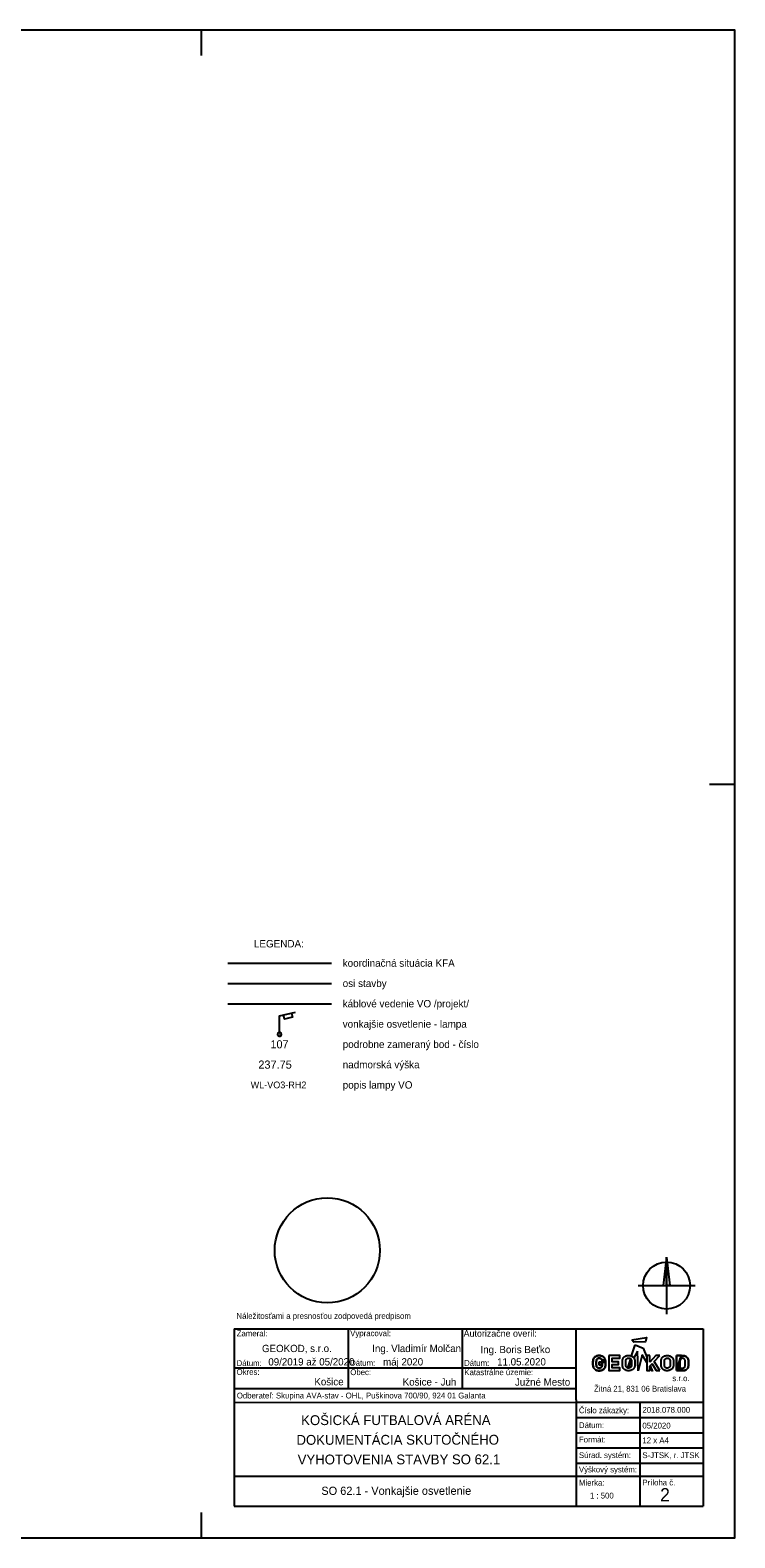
# Model space of a CAD drawing. Extents: x -264222 to -263592, y -1242345 to -1242048.
# Drawn here: x -263730.7 to -263591.9, y -1242344.9 to -1242047.9 of the extents above; entities that cross this region are included whole.
import ezdxf

# ---------------------------------------------------------------- set-up
doc = ezdxf.new("R2010")
doc.units = 0
for name, color, linetype in [('LEGENDA', 7, 'Continuous'), ('RAM_NA_TLAC_1-500', 7, 'Continuous'), ('ROZPISKA', 7, 'Continuous')]:
    doc.layers.add(name, color=color, linetype=linetype)

msp = doc.modelspace()

# ---------------------------------------------------------------- linework, layer by layer
at = {"layer": 'LEGENDA'}
for p, q in [((-263691.77, -1242231.72), (-263671.35, -1242231.72)), ((-263691.77, -1242235.72), (-263671.35, -1242235.72)), ((-263691.77, -1242239.72), (-263671.35, -1242239.72)), ((-263681.6, -1242245.73), (-263681.52, -1242245.73)), ((-263681.56, -1242245.73), (-263681.56, -1242245.73))]:
    msp.add_line(p, q, dxfattribs=at)
for points in [[(-263681.56, -1242245.33), (-263681.88, -1242245.49), (-263681.97, -1242245.81), (-263681.72, -1242246.09), (-263681.4, -1242246.09), (-263681.16, -1242245.81), (-263681.24, -1242245.49), (-263681.56, -1242245.33), (-263681.56, -1242242.11), (-263678.42, -1242241.38)], [(-263679.23, -1242241.58), (-263679.03, -1242242.39), (-263680.6, -1242242.75), (-263680.8, -1242241.94)]]:
    msp.add_lwpolyline(points, dxfattribs=at)
at = {"layer": 'RAM_NA_TLAC_1-500'}
for p, q in [((-263696.9, -1242052.94), (-263696.9, -1242047.94)), ((-263596.9, -1242196.44), (-263591.9, -1242196.44)), ((-263696.9, -1242344.94), (-263696.9, -1242339.94))]:
    msp.add_line(p, q, dxfattribs=at)
msp.add_lwpolyline([(-264221.9, -1242344.94), (-263591.9, -1242344.94), (-263591.9, -1242047.94), (-264221.9, -1242047.94)], close=True, dxfattribs=at)
at = {"layer": 'ROZPISKA'}
for p, q in [((-263605.34, -1242289.63), (-263606, -1242295.25)), ((-263605.34, -1242289.63), (-263605.34, -1242300.86)), ((-263605.34, -1242289.63), (-263604.68, -1242295.24)), ((-263610.95, -1242295.25), (-263599.73, -1242295.24)), ((-263690.5, -1242303.77), (-263598.16, -1242303.77)), ((-263690.5, -1242303.77), (-263690.5, -1242338.71)), ((-263668.04, -1242303.77), (-263668.04, -1242315.5)), ((-263645.58, -1242303.77), (-263645.58, -1242315.5)), ((-263623.12, -1242317.74), (-263623.12, -1242303.77)), ((-263598.16, -1242303.77), (-263598.16, -1242338.71)), ((-263612.86, -1242309), (-263612.8, -1242309)), ((-263612.27, -1242309.11), (-263611.54, -1242306.91)), ((-263611.08, -1242308.16), (-263611.8, -1242309.45)), ((-263611.54, -1242306.91), (-263609.93, -1242307.6)), ((-263610.94, -1242312.07), (-263611.08, -1242308.16)), ((-263610.17, -1242308.9), (-263610.94, -1242312.07)), ((-263609.25, -1242310.38), (-263610.17, -1242308.9)), ((-263609.93, -1242307.6), (-263609.25, -1242309.33)), ((-263608.63, -1242309.04), (-263609.25, -1242309.04)), ((-263609.25, -1242309.33), (-263609.25, -1242310.38)), ((-263607.48, -1242309.04), (-263608.63, -1242310.33)), ((-263608.63, -1242310.33), (-263608.63, -1242309.04)), ((-263607.79, -1242310.23), (-263606.7, -1242309.04)), ((-263606.7, -1242309.04), (-263607.48, -1242309.04)), ((-263603.38, -1242309.05), (-263602.43, -1242309.05)), ((-263603.38, -1242312), (-263603.38, -1242309.05)), ((-263603.38, -1242309.05), (-263603.38, -1242312)), ((-263602.43, -1242309.05), (-263603.38, -1242309.05)), ((-263690.5, -1242311.44), (-263623.12, -1242311.44)), ((-263617.38, -1242309.95), (-263618.04, -1242309.95)), ((-263618.04, -1242309.95), (-263617.38, -1242309.95)), ((-263612.45, -1242309.65), (-263613.05, -1242311.47)), ((-263612.85, -1242309.53), (-263612.81, -1242309.53)), ((-263612.85, -1242309.53), (-263612.81, -1242309.53)), ((-263608.13, -1242312.18), (-263608.62, -1242311.39)), ((-263608.57, -1242311.06), (-263608.13, -1242312.18)), ((-263606.64, -1242312), (-263607.79, -1242310.23)), ((-263607.39, -1242312), (-263606.64, -1242312)), ((-263602.73, -1242309.56), (-263602.73, -1242311.48)), ((-263602.73, -1242309.56), (-263602.73, -1242311.48)), ((-263690.51, -1242318.25), (-263623.11, -1242318.24)), ((-263690.5, -1242315.5), (-263623.12, -1242315.5)), ((-263623.12, -1242317.74), (-263623.12, -1242326.73)), ((-263623.11, -1242318.24), (-263598.16, -1242318.24)), ((-263610.64, -1242318.25), (-263610.64, -1242327.23)), ((-263623.12, -1242321.24), (-263598.16, -1242321.24)), ((-263623.12, -1242324.23), (-263598.16, -1242324.23)), ((-263623.12, -1242326.73), (-263623.12, -1242338.71)), ((-263623.12, -1242327.23), (-263598.16, -1242327.23)), ((-263610.64, -1242327.23), (-263610.64, -1242338.71)), ((-263690.5, -1242332.82), (-263598.16, -1242332.82)), ((-263623.12, -1242330.23), (-263598.16, -1242330.22)), ((-263690.5, -1242338.71), (-263598.16, -1242338.71))]:
    msp.add_line(p, q, dxfattribs=at)
for points in [[(-263605.34, -1242289.63), (-263604.68, -1242295.24), (-263605.34, -1242295.24)], [(-263612.18, -1242305.9), (-263609.32, -1242305.48), (-263609.52, -1242306.3), (-263611.8, -1242306.37)], [(-263616.73, -1242309.02), (-263616.73, -1242312), (-263614.55, -1242312), (-263614.55, -1242311.47), (-263616.08, -1242311.47), (-263616.08, -1242310.76), (-263614.78, -1242310.76), (-263614.78, -1242310.24), (-263616.08, -1242310.24), (-263616.08, -1242309.55), (-263614.55, -1242309.55), (-263614.55, -1242309.02)]]:
    msp.add_lwpolyline(points, close=True, dxfattribs=at)
for points in [[(-263611.8, -1242309.45), (-263611.82, -1242309.43), (-263611.86, -1242309.38), (-263611.9, -1242309.35), (-263611.94, -1242309.31), (-263611.99, -1242309.27), (-263612.04, -1242309.24), (-263612.08, -1242309.21), (-263612.12, -1242309.18), (-263612.17, -1242309.15), (-263612.22, -1242309.13), (-263612.27, -1242309.11)], [(-263609.25, -1242309.04), (-263609.25, -1242312), (-263608.62, -1242312), (-263608.62, -1242311.11), (-263608.21, -1242310.67), (-263607.39, -1242312)], [(-263618.01, -1242310.83), (-263618.63, -1242310.83), (-263618.63, -1242310.34), (-263617.37, -1242310.34)], [(-263617.37, -1242310.34), (-263618.63, -1242310.34), (-263618.63, -1242310.83), (-263618.01, -1242310.83)], [(-263613.05, -1242311.47), (-263613.03, -1242311.48), (-263613.01, -1242311.48), (-263613, -1242311.49), (-263612.98, -1242311.49), (-263612.96, -1242311.49), (-263612.95, -1242311.5)], [(-263612.95, -1242311.5), (-263612.25, -1242310.25)], [(-263612.25, -1242310.25), (-263612.25, -1242310.19), (-263612.25, -1242310.11), (-263612.26, -1242310.03), (-263612.27, -1242309.96), (-263612.29, -1242309.89), (-263612.32, -1242309.82), (-263612.36, -1242309.75), (-263612.4, -1242309.69), (-263612.45, -1242309.65)], [(-263608.62, -1242311.39), (-263608.62, -1242311.11), (-263608.57, -1242311.06)]]:
    msp.add_lwpolyline(points, dxfattribs=at)
for centre, radius in [((-263672.16, -1242288.31), 10.35), ((-263605.34, -1242295.24), 4.62)]:
    msp.add_circle(centre, radius, dxfattribs=at)
for points in [[(-263617.37, -1242310.34), (-263617.37, -1242310.71), (-263617.38, -1242311.05), (-263617.45, -1242311.35), (-263617.59, -1242311.59), (-263617.81, -1242311.79), (-263618.04, -1242311.93), (-263618.35, -1242312), (-263618.63, -1242312.02), (-263618.92, -1242312), (-263619.21, -1242311.91), (-263619.46, -1242311.74), (-263619.65, -1242311.55), (-263619.77, -1242311.29), (-263619.83, -1242311), (-263619.84, -1242310.81), (-263619.84, -1242310.22), (-263619.82, -1242309.91), (-263619.74, -1242309.64), (-263619.59, -1242309.41), (-263619.3, -1242309.18), (-263619, -1242309.04), (-263618.64, -1242309), (-263618.26, -1242309.03), (-263617.87, -1242309.19), (-263617.56, -1242309.48), (-263617.38, -1242309.95), (-263617.37, -1242310.34), (-263617.38, -1242309.95)], [(-263617.38, -1242309.95), (-263617.56, -1242309.48), (-263617.87, -1242309.19), (-263618.26, -1242309.03), (-263618.64, -1242309), (-263619, -1242309.04), (-263619.3, -1242309.18), (-263619.59, -1242309.41), (-263619.74, -1242309.64), (-263619.82, -1242309.91), (-263619.84, -1242310.22), (-263619.84, -1242310.81), (-263619.83, -1242311), (-263619.77, -1242311.29), (-263619.65, -1242311.55), (-263619.46, -1242311.74), (-263619.21, -1242311.91), (-263618.92, -1242312), (-263618.63, -1242312.02), (-263618.35, -1242312), (-263618.04, -1242311.93), (-263617.81, -1242311.79), (-263617.59, -1242311.59), (-263617.45, -1242311.35), (-263617.38, -1242311.05), (-263617.37, -1242310.71), (-263617.37, -1242310.34), (-263617.38, -1242309.95), (-263617.37, -1242310.34)], [(-263612.8, -1242309), (-263612.79, -1242309), (-263612.7, -1242309), (-263612.53, -1242309.04), (-263612.31, -1242309.08), (-263612.1, -1242309.19), (-263611.91, -1242309.32), (-263611.75, -1242309.51), (-263611.66, -1242309.72), (-263611.6, -1242309.94), (-263611.61, -1242310.3), (-263611.6, -1242310.67), (-263611.6, -1242311.03), (-263611.64, -1242311.26), (-263611.72, -1242311.45), (-263611.83, -1242311.62), (-263611.98, -1242311.75), (-263612.14, -1242311.87), (-263612.34, -1242311.95), (-263612.56, -1242312.01), (-263612.79, -1242312.03), (-263613.01, -1242312.01), (-263613.21, -1242311.99), (-263613.38, -1242311.92), (-263613.54, -1242311.82), (-263613.69, -1242311.72), (-263613.83, -1242311.58), (-263613.94, -1242311.39), (-263614.02, -1242311.15), (-263614.05, -1242310.77), (-263614.02, -1242310.41), (-263614.04, -1242310.06), (-263614.01, -1242309.86), (-263613.96, -1242309.67), (-263613.87, -1242309.5), (-263613.74, -1242309.36), (-263613.61, -1242309.23), (-263613.44, -1242309.14), (-263613.25, -1242309.05), (-263613.05, -1242309.01), (-263612.91, -1242309), (-263612.86, -1242309)], [(-263605.19, -1242309), (-263605.41, -1242309.01), (-263605.64, -1242309.07), (-263605.84, -1242309.15), (-263605.99, -1242309.24), (-263606.13, -1242309.36), (-263606.25, -1242309.5), (-263606.34, -1242309.67), (-263606.39, -1242309.87), (-263606.42, -1242310.05), (-263606.42, -1242310.26), (-263606.42, -1242310.9), (-263606.4, -1242311.14), (-263606.31, -1242311.4), (-263606.2, -1242311.59), (-263606.09, -1242311.71), (-263605.92, -1242311.83), (-263605.77, -1242311.91), (-263605.6, -1242311.98), (-263605.41, -1242312.01), (-263605.19, -1242312.02), (-263604.94, -1242312), (-263604.72, -1242311.94), (-263604.54, -1242311.86), (-263604.36, -1242311.74), (-263604.22, -1242311.62), (-263604.12, -1242311.46), (-263604.03, -1242311.26), (-263604, -1242311.05), (-263603.99, -1242310.79), (-263603.99, -1242310.18), (-263604, -1242309.94), (-263604.05, -1242309.72), (-263604.15, -1242309.51), (-263604.29, -1242309.34), (-263604.5, -1242309.19), (-263604.7, -1242309.09), (-263604.92, -1242309.03), (-263605.15, -1242309), (-263605.19, -1242309), (-263605.19, -1242309), (-263605.19, -1242309)], [(-263602.43, -1242309.05), (-263602.13, -1242309.05), (-263601.94, -1242309.06), (-263601.79, -1242309.09), (-263601.61, -1242309.15), (-263601.44, -1242309.25), (-263601.26, -1242309.41), (-263601.13, -1242309.6), (-263601.07, -1242309.77), (-263601.03, -1242310.04), (-263601.02, -1242310.18), (-263601.02, -1242310.77), (-263601.03, -1242310.96), (-263601.04, -1242311.12), (-263601.07, -1242311.28), (-263601.16, -1242311.49), (-263601.3, -1242311.68), (-263601.52, -1242311.85), (-263601.7, -1242311.93), (-263601.88, -1242311.98), (-263602.03, -1242312), (-263602.08, -1242312), (-263603.38, -1242312), (-263602.43, -1242309.05), (-263603.38, -1242312)], [(-263603.38, -1242312), (-263602.08, -1242312), (-263602.03, -1242312), (-263601.88, -1242311.98), (-263601.7, -1242311.93), (-263601.52, -1242311.85), (-263601.3, -1242311.68), (-263601.16, -1242311.49), (-263601.07, -1242311.28), (-263601.04, -1242311.12), (-263601.03, -1242310.96), (-263601.02, -1242310.77), (-263601.02, -1242310.18), (-263601.03, -1242310.04), (-263601.07, -1242309.77), (-263601.13, -1242309.6), (-263601.26, -1242309.41), (-263601.44, -1242309.25), (-263601.61, -1242309.15), (-263601.79, -1242309.09), (-263601.94, -1242309.06), (-263602.13, -1242309.05), (-263602.43, -1242309.05), (-263603.38, -1242312), (-263602.43, -1242309.05)], [(-263618.03, -1242309.95), (-263618.09, -1242309.79), (-263618.24, -1242309.63), (-263618.43, -1242309.54), (-263618.63, -1242309.53), (-263618.83, -1242309.55), (-263618.99, -1242309.64), (-263619.1, -1242309.77), (-263619.16, -1242309.9), (-263619.17, -1242310.1), (-263619.18, -1242310.33), (-263619.19, -1242310.59), (-263619.18, -1242310.9), (-263619.16, -1242311.13), (-263619.07, -1242311.32), (-263618.94, -1242311.42), (-263618.8, -1242311.48), (-263618.64, -1242311.5), (-263618.45, -1242311.49), (-263618.25, -1242311.41), (-263618.11, -1242311.28), (-263618.03, -1242311.12), (-263618.01, -1242310.95), (-263618.01, -1242310.83), (-263618.03, -1242309.95), (-263618.01, -1242310.83)], [(-263618.01, -1242310.83), (-263618.01, -1242310.95), (-263618.03, -1242311.12), (-263618.11, -1242311.28), (-263618.25, -1242311.41), (-263618.45, -1242311.49), (-263618.64, -1242311.5), (-263618.8, -1242311.48), (-263618.94, -1242311.42), (-263619.07, -1242311.32), (-263619.16, -1242311.13), (-263619.18, -1242310.9), (-263619.19, -1242310.59), (-263619.18, -1242310.33), (-263619.17, -1242310.1), (-263619.16, -1242309.9), (-263619.1, -1242309.77), (-263618.99, -1242309.64), (-263618.83, -1242309.55), (-263618.63, -1242309.53), (-263618.43, -1242309.54), (-263618.24, -1242309.63), (-263618.09, -1242309.79), (-263618.03, -1242309.95), (-263618.01, -1242310.83), (-263618.03, -1242309.95)], [(-263612.81, -1242309.53), (-263612.78, -1242309.53), (-263612.71, -1242309.53), (-263612.6, -1242309.56), (-263612.47, -1242309.62), (-263612.35, -1242309.74), (-263612.28, -1242309.9), (-263612.25, -1242310.08), (-263612.25, -1242310.29), (-263612.25, -1242310.5), (-263612.25, -1242310.71), (-263612.24, -1242310.91), (-263612.27, -1242311.08), (-263612.31, -1242311.24), (-263612.41, -1242311.37), (-263612.55, -1242311.46), (-263612.7, -1242311.5), (-263612.82, -1242311.5), (-263612.93, -1242311.5), (-263613.05, -1242311.47), (-263613.17, -1242311.4), (-263613.28, -1242311.29), (-263613.36, -1242311.13), (-263613.39, -1242310.94), (-263613.38, -1242310.71), (-263613.38, -1242310.45), (-263613.38, -1242310.2), (-263613.37, -1242309.99), (-263613.34, -1242309.83), (-263613.25, -1242309.7), (-263613.13, -1242309.6), (-263612.99, -1242309.54), (-263612.89, -1242309.53), (-263612.85, -1242309.53)], [(-263612.81, -1242309.53), (-263612.78, -1242309.53), (-263612.71, -1242309.53), (-263612.6, -1242309.56), (-263612.47, -1242309.62), (-263612.35, -1242309.74), (-263612.28, -1242309.9), (-263612.25, -1242310.08), (-263612.25, -1242310.29), (-263612.25, -1242310.5), (-263612.25, -1242310.71), (-263612.24, -1242310.91), (-263612.27, -1242311.08), (-263612.31, -1242311.24), (-263612.41, -1242311.37), (-263612.55, -1242311.46), (-263612.7, -1242311.5), (-263612.82, -1242311.5), (-263612.93, -1242311.5), (-263613.05, -1242311.47), (-263613.17, -1242311.4), (-263613.28, -1242311.29), (-263613.36, -1242311.13), (-263613.39, -1242310.94), (-263613.38, -1242310.71), (-263613.38, -1242310.45), (-263613.38, -1242310.2), (-263613.37, -1242309.99), (-263613.34, -1242309.83), (-263613.25, -1242309.7), (-263613.13, -1242309.6), (-263612.99, -1242309.54), (-263612.89, -1242309.53), (-263612.85, -1242309.53)], [(-263605.2, -1242309.53), (-263605.36, -1242309.54), (-263605.51, -1242309.61), (-263605.64, -1242309.71), (-263605.71, -1242309.83), (-263605.75, -1242309.99), (-263605.76, -1242310.17), (-263605.77, -1242310.43), (-263605.77, -1242310.74), (-263605.77, -1242310.95), (-263605.74, -1242311.13), (-263605.66, -1242311.3), (-263605.55, -1242311.4), (-263605.44, -1242311.47), (-263605.31, -1242311.5), (-263605.21, -1242311.5), (-263605.11, -1242311.5), (-263604.95, -1242311.46), (-263604.79, -1242311.35), (-263604.71, -1242311.24), (-263604.66, -1242311.09), (-263604.64, -1242310.92), (-263604.64, -1242310.73), (-263604.64, -1242310.49), (-263604.64, -1242310.27), (-263604.64, -1242310.1), (-263604.68, -1242309.89), (-263604.74, -1242309.74), (-263604.86, -1242309.63), (-263605, -1242309.56), (-263605.11, -1242309.53), (-263605.2, -1242309.53), (-263605.2, -1242309.53), (-263605.2, -1242309.53)], [(-263602.73, -1242311.48), (-263602.54, -1242311.49), (-263602.35, -1242311.49), (-263602.14, -1242311.48), (-263602.11, -1242311.49), (-263602.03, -1242311.47), (-263601.91, -1242311.41), (-263601.76, -1242311.3), (-263601.69, -1242311.12), (-263601.67, -1242310.92), (-263601.67, -1242310.64), (-263601.67, -1242310.33), (-263601.67, -1242310.07), (-263601.68, -1242309.9), (-263601.75, -1242309.78), (-263601.88, -1242309.65), (-263602.03, -1242309.59), (-263602.23, -1242309.56), (-263602.37, -1242309.56), (-263602.65, -1242309.56), (-263602.73, -1242309.56)], [(-263602.73, -1242311.48), (-263602.54, -1242311.49), (-263602.35, -1242311.49), (-263602.14, -1242311.48), (-263602.11, -1242311.49), (-263602.03, -1242311.47), (-263601.91, -1242311.41), (-263601.76, -1242311.3), (-263601.69, -1242311.12), (-263601.67, -1242310.92), (-263601.67, -1242310.64), (-263601.67, -1242310.33), (-263601.67, -1242310.07), (-263601.68, -1242309.9), (-263601.75, -1242309.78), (-263601.88, -1242309.65), (-263602.03, -1242309.59), (-263602.23, -1242309.56), (-263602.37, -1242309.56), (-263602.65, -1242309.56), (-263602.73, -1242309.56)]]:
    msp.add_open_spline(points, degree=3, dxfattribs=at)

# ---------------------------------------------------------------- texts
at = {"layer": 'LEGENDA'}
for s, height, p in [('LEGENDA:', 1.455, (-263686.61, -1242228.63)), ('koordinačná situácia KFA', 1.4548, (-263669.12, -1242232.44)), ('osi stavby', 1.455, (-263669.12, -1242236.44)), ('káblové vedenie VO /projekt/', 1.4548, (-263669.12, -1242240.44)), ('vonkajšie osvetlenie - lampa', 1.4548, (-263669.12, -1242244.44)), ('107', 1.594, (-263683.35, -1242248.51)), ('podrobne zameraný bod - číslo', 1.4548, (-263669.12, -1242248.44)), ('237.75', 1.611, (-263685.74, -1242252.52)), ('nadmorská výška', 1.4548, (-263669.12, -1242252.44)), ('WL-VO3-RH2', 1.331, (-263687.25, -1242256.38)), ('popis lampy VO', 1.4548, (-263669.12, -1242256.44))]:
    msp.add_text(s, height=height, dxfattribs=at).set_placement(p)
at = {"layer": 'ROZPISKA'}
for s, height, rotation, p in [('Náležitosťami a presnosťou zodpovedá predpisom', 1.1477, 0.0016, (-263690.04, -1242301.8)), ('Zameral:', 1.148, 0.0016, (-263690, -1242305.24)), ('Vypracoval:', 1.1477, 0.0016, (-263667.65, -1242305.21)), ('Autorizačne overil:', 1.3081, 0.0016, (-263645.31, -1242305.32)), ('GEOKOD, s.r.o.', 1.4343, 0.0456, (-263685.02, -1242308.35)), ('Ing. Vladimír Molčan', 1.4346, 0.0456, (-263663.31, -1242308.35)), ('Ing. Boris Beťko', 1.4353, 0.0456, (-263641.99, -1242308.56)), ('Okres:', 1.148, 0.0016, (-263690.02, -1242312.83)), ('Dátum:', 1.148, 0.0016, (-263690.02, -1242311.09)), ('09/2019 až 05/2020', 1.4343, 0.0456, (-263683.77, -1242310.99)), ('Obec:', 1.148, 0.0016, (-263667.63, -1242312.88)), ('Dátum:', 1.148, 0.0016, (-263667.66, -1242311.05)), ('máj 2020', 1.434, 0.0456, (-263661.17, -1242310.99)), ('Dátum:', 1.148, 0.0016, (-263645.21, -1242311.06)), ('Katastrálne územie:', 1.1477, 0.0016, (-263645.17, -1242312.89)), ('11.05.2020', 1.434, 0.0456, (-263638.71, -1242310.99)), ('Košice', 1.435, 0.0456, (-263674.7, -1242314.9)), ('Košice - Juh', 1.4353, 0.0456, (-263657.31, -1242314.94)), ('Južné Mesto', 1.4353, 0.0456, (-263635.2, -1242314.97)), ('Žitná 21, 831 06 Bratislava', 1.138, 0.0016, (-263619.63, -1242316.13)), ('s.r.o.', 1.138, 0.0016, (-263604.2, -1242314.07)), ('Odberateľ: Skupina AVA-stav - OHL, Puškinova 700/90, 924 01 Galanta', 1.1474, 0.0016, (-263689.97, -1242317.48)), ('KOŠICKÁ FUTBALOVÁ ARÉNA', 1.9377, 0.0456, (-263677.3, -1242322.73)), ('Číslo zákazky:', 1.1474, 0.0016, (-263622.6, -1242320.39)), ('DOKUMENTÁCIA SKUTOČNÉHO', 1.9377, 0.0456, (-263678.23, -1242326.61)), ('Dátum:', 1.148, 0.0016, (-263622.6, -1242323.32)), ('Formát:', 1.148, 0.0016, (-263622.6, -1242326.14)), ('VYHOTOVENIA STAVBY SO 62.1', 1.9377, 0.0456, (-263677.99, -1242330.48)), ('Súrad. systém:', 1.1474, 0.0016, (-263622.6, -1242329.22)), ('Výškový systém:', 1.1474, 0.0016, (-263622.6, -1242332.04)), ('SO 62.1 - Vonkajšie osvetlenie', 1.6143, 0.0456, (-263673.33, -1242336.48)), ('Mierka:', 1.148, 0.0016, (-263622.6, -1242334.65)), ('Príloha č.', 1.147, 0.0016, (-263610.1, -1242334.61))]:
    msp.add_text(s, height=height, rotation=rotation, dxfattribs=at).set_placement(p)
for s, height, p in [('2018.078.000', 1.1494, (-263610.1, -1242320.3)), ('05/2020', 1.149, (-263610.1, -1242323.4)), ('12 x A4', 1.149, (-263610.1, -1242326.3)), ('S-JTSK, r. JTSK', 1.1494, (-263610.1, -1242329.23)), ('1 : 500', 1.149, (-263620.44, -1242337.19)), ('2', 2.59, (-263606.61, -1242337.74))]:
    msp.add_text(s, height=height, dxfattribs=at).set_placement(p)

doc.saveas('drawing.dxf')
